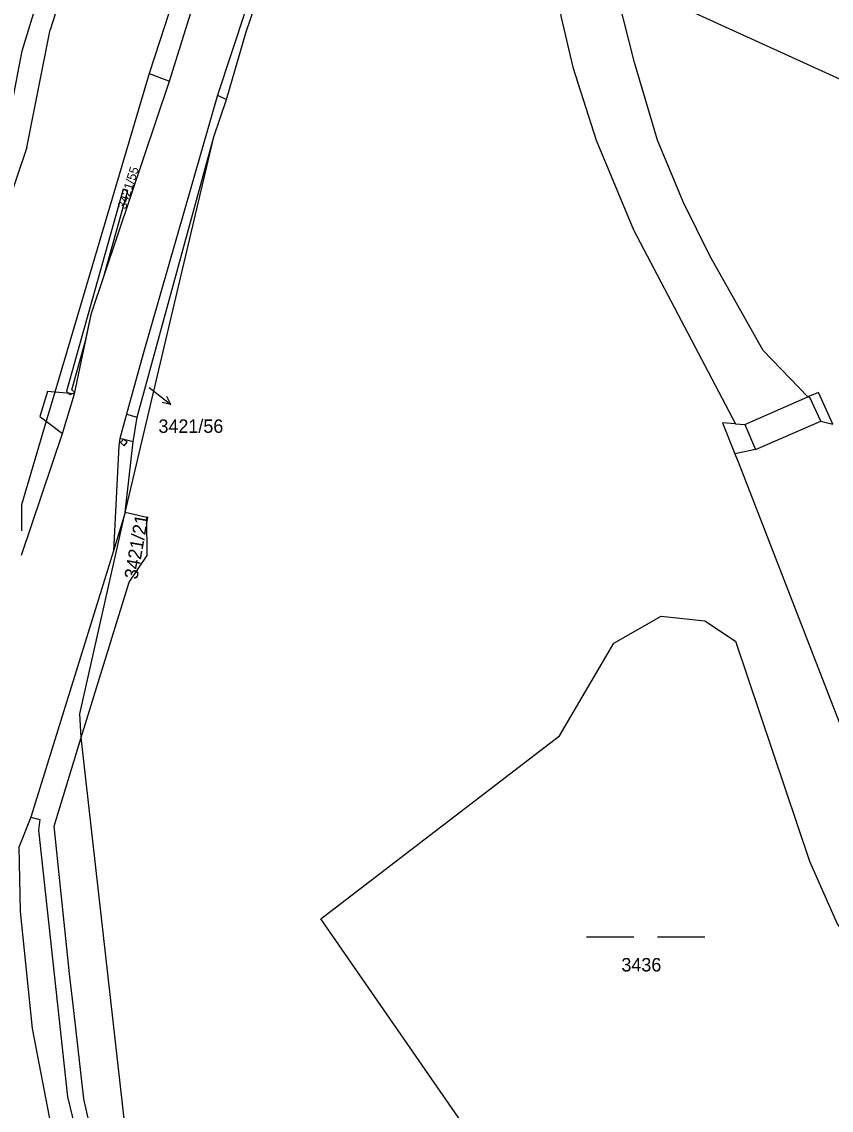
# Model space of a CAD drawing. Extents: x -869103 to -863415, y -1015889 to -1012477.
# Drawn here: x -867094.9 to -866992.3, y -1014336 to -1014198.2 of the extents above; entities that cross this region are included whole.
import ezdxf

# ---------------------------------------------------------------- set-up
doc = ezdxf.new("R2010")
doc.units = 0
for name, color, linetype in [('Hranice parcel', 7, 'Continuous'), ('Parcelní čísla', 7, 'Continuous'), ('Pop  PČ popisy', 7, 'Continuous'), ('Vnitřní kresba', 7, 'Continuous'), ('Věcná břemena k části', 7, 'Continuous'), ('Značky kultur', 7, 'Continuous')]:
    doc.layers.add(name, color=color, linetype=linetype)

msp = doc.modelspace()

# ---------------------------------------------------------------- linework, layer by layer
at = {"layer": 'Hranice parcel'}
for p, q in [((-866964.38, -1014217.69), (-867009.51, -1014197.14)), ((-867078.75, -1014204.74), (-867079.43, -1014207.02)), ((-867078.75, -1014204.74), (-867076.16, -1014205.7)), ((-867070.06, -1014207.45), (-867068.94, -1014208.03)), ((-867081.78, -1014260.29), (-867083.24, -1014265.16)), ((-867083.24, -1014265.16), (-867093.73, -1014298.88)), ((-867093.73, -1014298.88), (-867095.22, -1014302.61))]:
    msp.add_line(p, q, dxfattribs=at)
for points in [[(-867031.95, -1014089.89), (-867050.27, -1014147.6), (-867070.06, -1014207.45)], [(-867068.94, -1014208.03), (-867066.45, -1014199.45), (-867033.74, -1014103.95)], [(-867024.12, -1014103.23), (-867025.22, -1014106.66), (-867026.7, -1014110.06), (-867027.68, -1014113.98), (-867028.22, -1014118.6), (-867028.54, -1014131.39), (-867028.57, -1014139.98), (-867029.17, -1014140.61), (-867028.61, -1014175.02), (-867028.14, -1014185.17), (-867027.28, -1014193.35), (-867026.52, -1014197.65), (-867025.07, -1014203.92), (-867022.09, -1014213.15), (-867017.38, -1014224.52), (-867004.44, -1014249.09), (-867006.1, -1014248.94), (-867004.52, -1014252.89), (-867004.05, -1014254.08), (-866985.31, -1014302.3), (-866931.57, -1014367.99)], [(-867050.23, -1014118.61), (-867052.73, -1014123.93), (-867076.74, -1014198.65), (-867078.75, -1014204.74)], [(-867076.16, -1014205.7), (-867069.98, -1014185.92), (-867064.87, -1014170.81), (-867059.59, -1014155.54), (-867053.85, -1014137.75), (-867051.07, -1014128.5), (-867050.56, -1014126), (-867050.23, -1014118.61)], [(-866992.13, -1014249.12), (-866993.94, -1014245.11), (-866995.31, -1014245.64), (-867000.95, -1014239.81), (-867007.7, -1014227.79), (-867011.08, -1014220.99), (-867014.34, -1014213.16), (-867017.24, -1014203.32), (-867020.06, -1014192.16), (-867021.01, -1014182.17), (-867021.12, -1014175.42), (-867020.1, -1014140.5)], [(-867094.91, -1014265.72), (-867089.7, -1014250.3), (-867088.19, -1014245.3), (-867086.05, -1014235.06), (-867076.16, -1014205.7)], [(-867079.43, -1014207.02), (-867090.68, -1014245.07), (-867091.77, -1014248.74), (-867094.9, -1014259.33), (-867094.91, -1014262.62)], [(-867070.06, -1014207.45), (-867079.5, -1014240.22), (-867081.34, -1014246.94), (-867081.6, -1014247.86), (-867082.43, -1014250.92), (-867082.57, -1014251.86), (-867083.24, -1014265.16)], [(-867081.78, -1014260.29), (-867070.56, -1014212.75), (-867068.94, -1014208.03)], [(-867087.33, -1014288.81), (-867087.5, -1014285.8), (-867081.78, -1014260.29)], [(-867087.33, -1014288.81), (-867081.26, -1014269.14), (-867078.99, -1014265.75), (-867079.04, -1014260.95), (-867081.78, -1014260.29)], [(-867056.98, -1014311.75), (-867026.73, -1014288.58), (-867019.85, -1014276.86), (-867013.87, -1014273.43), (-867008.33, -1014274.01)], [(-867008.33, -1014274.01), (-867004.45, -1014276.58), (-866995.06, -1014304.46), (-866991.53, -1014312.47), (-866975.18, -1014331.69), (-866976.17, -1014339.4), (-866989.29, -1014348), (-867029.58, -1014342.1), (-867038.07, -1014339.07), (-867056.98, -1014311.75)], [(-867060.9, -1014370.07), (-867072.2, -1014365.12), (-867075.5, -1014361.97), (-867081.7, -1014352.23), (-867085.17, -1014342.79), (-867087.01, -1014334.55), (-867088.27, -1014323.34), (-867088.84, -1014318.7), (-867090.78, -1014300), (-867087.33, -1014288.81)], [(-867060.9, -1014370.07), (-867080.85, -1014346.38), (-867087.33, -1014288.81)], [(-867093.73, -1014298.88), (-867092.59, -1014299.19), (-867092.75, -1014300.52), (-867089.08, -1014334.28), (-867086.13, -1014346.47), (-867085.22, -1014349.11), (-867084.43, -1014351.08), (-867081.15, -1014357.33), (-867077.59, -1014362.65), (-867076.64, -1014363.8), (-867077.24, -1014365.13)], [(-867100.37, -1014352.4), (-867098.06, -1014351.65), (-867093.72, -1014346.91), (-867091.16, -1014337.92), (-867093.52, -1014325.63), (-867095.04, -1014310.82), (-867095.22, -1014302.61)]]:
    msp.add_lwpolyline(points, dxfattribs=at)
at = {"layer": 'Pop  PČ popisy'}
for p, q in [((-867078.72, -1014244.48), (-867078.36, -1014244.76)), ((-867078.36, -1014244.76), (-867075.99, -1014246.61)), ((-867075.99, -1014246.61), (-867076.48, -1014245.6)), ((-867075.99, -1014246.61), (-867077.09, -1014246.39))]:
    msp.add_line(p, q, dxfattribs=at)
at = {"layer": 'Vnitřní kresba'}
for p, q in [((-867094.84, -1014201.86), (-867053.68, -1014069.42)), ((-867051.8, -1014072.42), (-867091.26, -1014199.21)), ((-867094.23, -1014214.11), (-867091.26, -1014199.21)), ((-867096.81, -1014212.23), (-867094.84, -1014201.86)), ((-867080.27, -1014248.25), (-867070.56, -1014212.75)), ((-867094.23, -1014214.11), (-867101.09, -1014234.31)), ((-867091.63, -1014244.98), (-867092.57, -1014248.13)), ((-867090.68, -1014245.07), (-867091.63, -1014244.98)), ((-867088.19, -1014245.3), (-867090.68, -1014245.07)), ((-867003.27, -1014249.16), (-866995.31, -1014245.64)), ((-866995.02, -1014245.76), (-866995.31, -1014245.64)), ((-866993.66, -1014248.76), (-866995.02, -1014245.76)), ((-867092.57, -1014248.13), (-867091.77, -1014248.74)), ((-867091.77, -1014248.74), (-867089.7, -1014250.3)), ((-867081.6, -1014247.86), (-867080.27, -1014248.25)), ((-867080.75, -1014251.35), (-867080.27, -1014248.25)), ((-867001.91, -1014252.34), (-866993.66, -1014248.76)), ((-866993.66, -1014248.76), (-866992.13, -1014249.12)), ((-867004.44, -1014249.09), (-867003.27, -1014249.16)), ((-867003.27, -1014249.16), (-867001.91, -1014252.34)), ((-867080.75, -1014251.35), (-867082.43, -1014250.92)), ((-867081.78, -1014260.29), (-867080.75, -1014251.35)), ((-867001.91, -1014252.34), (-867004.52, -1014252.89))]:
    msp.add_line(p, q, dxfattribs=at)
at = {"layer": 'Věcná břemena k části'}
for points in [[(-867088.52, -1014244.76), (-867086.79, -1014238.59), (-867086.05, -1014235.06), (-867084.49, -1014230.42), (-867081.43, -1014219.54), (-867082.01, -1014219.38), (-867089.2, -1014244.94), (-867088.89, -1014245.23), (-867088.76, -1014245.36), (-867088.54, -1014245.27), (-867088.15, -1014245.11)], [(-867082.35, -1014251.44), (-867081.92, -1014251.86), (-867081.51, -1014251.42), (-867081.94, -1014251.01)]]:
    msp.add_lwpolyline(points, close=True, dxfattribs=at)
at = {"layer": 'Značky kultur'}
for p, q in [((-867023.33, -1014314.03), (-867017.33, -1014314.03)), ((-867014.33, -1014314.03), (-867008.33, -1014314.03))]:
    msp.add_line(p, q, dxfattribs=at)

# ---------------------------------------------------------------- texts
at = {"layer": 'Parcelní čísla'}
for s, height, rotation, p in [('3421/55', 1.139, 72, (-867081.71, -1014221.99)), ('3421/21', 1.7, 80, (-867080.23, -1014268.83))]:
    msp.add_text(s, height=height, rotation=rotation, dxfattribs=at).set_placement(p)
for s, p in [('3421/56', (-867077.56, -1014250.22)), ('3436', (-867018.91, -1014318.41))]:
    msp.add_text(s, height=1.7, dxfattribs=at).set_placement(p)

doc.saveas('drawing.dxf')
